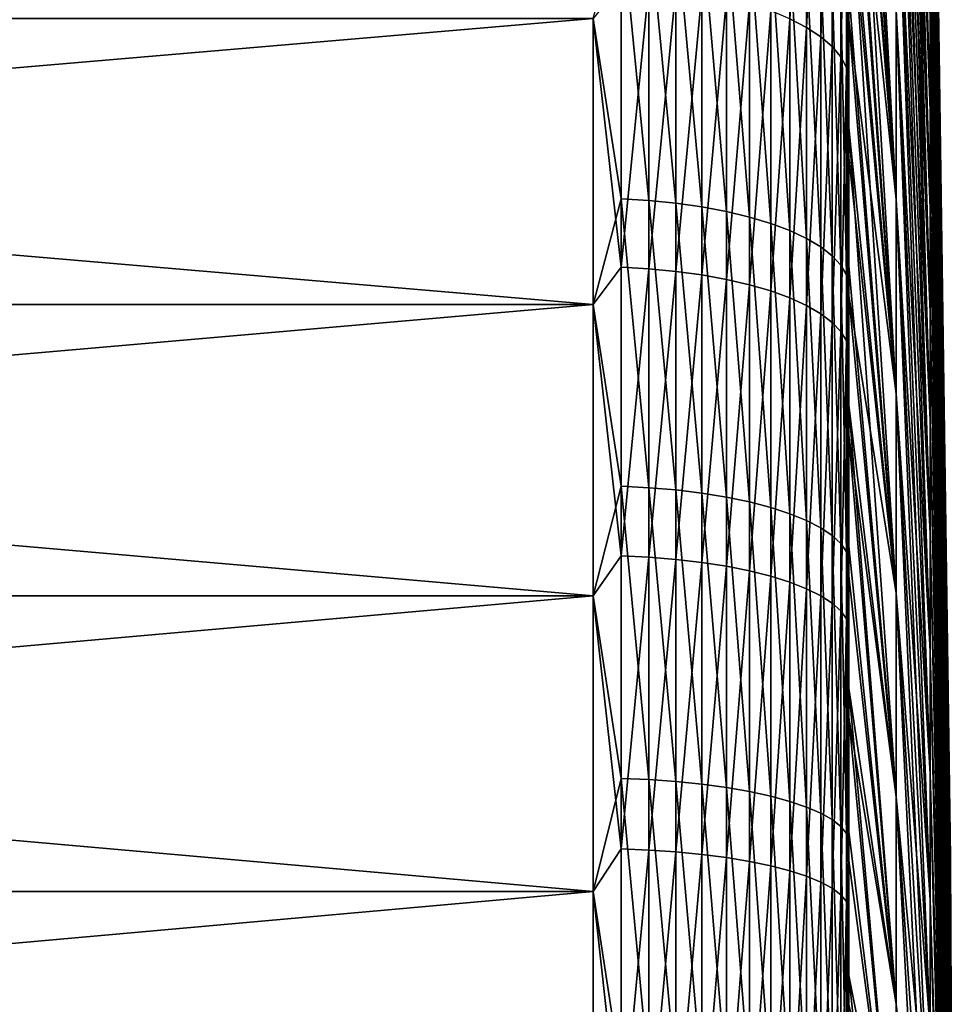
# Model space of a CAD drawing. Header units: metres. Extents: x -2 to 85, y -75 to 96.
# Tile 386 of 444: x 81.49 to 85.15, y 33.06 to 36.91. Entities that reach past the tile are written whole.
import ezdxf

# ---------------------------------------------------------------- set-up
doc = ezdxf.new("R2010")
doc.units = ezdxf.units.M
doc.layers.add('solid_20204500', color=7, linetype='CONTINUOUS')

msp = doc.modelspace()

# ---------------------------------------------------------------- linework, layer by layer
at = {"layer": 'solid_20204500'}
for points in [[(85.044029, 36.556065, -7.34514), (84.911491, 40.835289, -11.018733), (84.911491, 41.376904, -10.354494)], [(85.044029, 36.556065, -7.34514), (84.911491, 41.376904, -10.354494), (85.044029, 36.917107, -6.902355)], [(85.044029, 36.173058, -7.76907), (84.911491, 40.260723, -11.654688), (84.911491, 40.835289, -11.018733)], [(85.044029, 36.173058, -7.76907), (84.911491, 40.835289, -11.018733), (85.044029, 36.556065, -7.34514)], [(85.044029, 36.556065, 7.34514), (84.911491, 40.835289, 11.018733), (84.911491, 40.260723, 11.654688)], [(85.044029, 36.917107, 6.902355), (84.911491, 40.835289, 11.018733), (85.044029, 36.556065, 7.34514)], [(85.044029, 35.76907, -8.173057), (84.911491, 39.654686, -12.260724), (84.911491, 40.260723, -11.654688)], [(85.044029, 35.76907, -8.173057), (84.911491, 40.260723, -11.654688), (85.044029, 36.173058, -7.76907)], [(85.044029, 36.173058, 7.76907), (84.911491, 40.260723, 11.654688), (84.911491, 39.654686, 12.260724)], [(85.044029, 36.556065, 7.34514), (84.911491, 40.260723, 11.654688), (85.044029, 36.173058, 7.76907)], [(85.044029, 35.345139, -8.556064), (84.911491, 39.018734, -12.835288), (84.911491, 39.654686, -12.260724)], [(85.044029, 35.345139, -8.556064), (84.911491, 39.654686, -12.260724), (85.044029, 35.76907, -8.173057)], [(85.044029, 35.76907, 8.173057), (84.911491, 39.654686, 12.260724), (84.911491, 39.018734, 12.835288)], [(85.044029, 36.173058, 7.76907), (84.911491, 39.654686, 12.260724), (85.044029, 35.76907, 8.173057)], [(84.726563, 39.602177, -19.321781), (84.911491, 36.948051, -14.355818), (84.911491, 36.209454, -14.790604)], [(84.726563, 39.100834, -19.614107), (84.726563, 39.602177, -19.321781), (84.911491, 36.209454, -14.790604)], [(85.044029, 39.276405), (85.123535, 33.635635), (85.123535, 33.628399, -0.28544)], [(85.044029, 39.261932, 0.571141), (85.123535, 33.635635), (85.044029, 39.276405)], [(85.044029, 39.261932, -0.571141), (85.044029, 39.276405), (85.123535, 33.628399, -0.28544)], [(85.044029, 39.261932, 0.571141), (85.123535, 33.628399, 0.28544), (85.123535, 33.635635)], [(85.044029, 39.261932, -0.571141), (85.123535, 33.628399, -0.28544), (85.123535, 33.60672, -0.570148)], [(85.044029, 39.218548, -1.140815), (85.044029, 39.261932, -0.571141), (85.123535, 33.60672, -0.570148)], [(85.044029, 39.261932, 0.571141), (85.044029, 39.218548, 1.140815), (85.123535, 33.628399, 0.28544)], [(85.044029, 39.218548, -1.140815), (85.123535, 33.60672, -0.570148), (85.123535, 33.570644, -0.853391)], [(85.044029, 39.14637, -1.707561), (85.044029, 39.218548, -1.140815), (85.123535, 33.570644, -0.853391)], [(85.044029, 39.218548, 1.140815), (85.123535, 33.60672, 0.570148), (85.123535, 33.628399, 0.28544)], [(85.044029, 39.218548, 1.140815), (85.044029, 39.14637, 1.707561), (85.123535, 33.60672, 0.570148)], [(85.044029, 39.14637, -1.707561), (85.123535, 33.570644, -0.853391), (85.123535, 33.520271, -1.134445)], [(85.044029, 39.045574, -2.269924), (85.044029, 39.14637, -1.707561), (85.123535, 33.520271, -1.134445)], [(85.044029, 39.14637, 1.707561), (85.123535, 33.570644, 0.853391), (85.123535, 33.60672, 0.570148)], [(85.044029, 39.14637, 1.707561), (85.044029, 39.045574, 2.269924), (85.123535, 33.570644, 0.853391)], [(84.726563, 38.592129, -19.893429), (84.726563, 39.100834, -19.614107), (84.911491, 36.209454, -14.790604)], [(85.044029, 34.902355, -8.917108), (84.911491, 38.354496, -13.376904), (84.911491, 39.018734, -12.835288)], [(85.044029, 34.902355, -8.917108), (84.911491, 39.018734, -12.835288), (85.044029, 35.345139, -8.556064)], [(85.044029, 35.345139, 8.556064), (84.911491, 39.018734, 12.835288), (84.911491, 38.354496, 13.376904)], [(85.044029, 35.76907, 8.173057), (84.911491, 39.018734, 12.835288), (85.044029, 35.345139, 8.556064)], [(85.044029, 39.045574, -2.269924), (85.123535, 33.520271, -1.134445), (85.123535, 33.455727, -1.412586)], [(85.044029, 38.916428, -2.826459), (85.044029, 39.045574, -2.269924), (85.123535, 33.455727, -1.412586)], [(85.044029, 39.045574, 2.269924), (85.123535, 33.520271, 1.134445), (85.123535, 33.570644, 0.853391)], [(85.044029, 39.045574, 2.269924), (85.044029, 38.916428, 2.826459), (85.123535, 33.520271, 1.134445)], [(84.911491, 36.209454, 14.790604), (84.726563, 38.983589, 19.680004), (84.726563, 38.474697, 19.955511)], [(84.911491, 36.209454, 14.790604), (84.911491, 36.948051, 14.355818), (84.726563, 38.983589, 19.680004)], [(85.044029, 38.916428, -2.826459), (85.123535, 33.455727, -1.412586), (85.123535, 33.377178, -1.687101)], [(85.044029, 38.759262, -3.37574), (85.044029, 38.916428, -2.826459), (85.123535, 33.377178, -1.687101)], [(85.044029, 38.916428, 2.826459), (85.123535, 33.455727, 1.412586), (85.123535, 33.520271, 1.134445)], [(85.044029, 38.916428, 2.826459), (85.044029, 38.759262, 3.37574), (85.123535, 33.455727, 1.412586)], [(85.044029, 38.759262, -3.37574), (85.123535, 33.377178, -1.687101), (85.123535, 33.284828, -1.957285)], [(85.044029, 38.574474, -3.916355), (85.044029, 38.759262, -3.37574), (85.123535, 33.284828, -1.957285)], [(85.044029, 38.759262, 3.37574), (85.123535, 33.377178, 1.687101), (85.123535, 33.455727, 1.412586)], [(85.044029, 38.759262, 3.37574), (85.044029, 38.574474, 3.916355), (85.123535, 33.377178, 1.687101)], [(84.726563, 38.592129, -19.893429), (84.911491, 36.209454, -14.790604), (84.911491, 35.449787, -15.187422)], [(84.726563, 38.076405, -20.159559), (84.726563, 38.592129, -19.893429), (84.911491, 35.449787, -15.187422)], [(85.044029, 38.574474, -3.916355), (85.123535, 33.284828, -1.957285), (85.123535, 33.178909, -2.222445)], [(85.044029, 38.362541, -4.446916), (85.044029, 38.574474, -3.916355), (85.123535, 33.178909, -2.222445)], [(85.044029, 38.574474, 3.916355), (85.123535, 33.284828, 1.957285), (85.123535, 33.377178, 1.687101)], [(85.044029, 38.574474, 3.916355), (85.044029, 38.362541, 4.446916), (85.123535, 33.284828, 1.957285)], [(84.911491, 36.209454, 14.790604), (84.726563, 38.474697, 19.955511), (84.726563, 37.9589, 20.217863)], [(85.044029, 38.362541, -4.446916), (85.123535, 33.178909, -2.222445), (85.123535, 33.059696, -2.4819)], [(85.044029, 38.124008, -4.966063), (85.044029, 38.362541, -4.446916), (85.123535, 33.059696, -2.4819)], [(85.044029, 38.362541, 4.446916), (85.123535, 33.178909, 2.222445), (85.123535, 33.284828, 1.957285)], [(85.044029, 38.362541, 4.446916), (85.044029, 38.124008, 4.966063), (85.123535, 33.178909, 2.222445)], [(85.044029, 34.441853, -9.25526), (84.911491, 37.663677, -13.884181), (84.911491, 38.354496, -13.376904)], [(85.044029, 34.441853, -9.25526), (84.911491, 38.354496, -13.376904), (85.044029, 34.902355, -8.917108)], [(85.044029, 34.902355, 8.917108), (84.911491, 38.354496, 13.376904), (84.911491, 37.663677, 13.884181)], [(85.044029, 35.345139, 8.556064), (84.911491, 38.354496, 13.376904), (85.044029, 34.902355, 8.917108)], [(85.044029, 38.124008, -4.966063), (85.123535, 33.059696, -2.4819), (85.123535, 32.927498, -2.734984)], [(85.044029, 37.859486, -5.472461), (85.044029, 38.124008, -4.966063), (85.123535, 32.927498, -2.734984)], [(85.044029, 38.124008, 4.966063), (85.123535, 33.059696, 2.4819), (85.123535, 33.178909, 2.222445)], [(85.044029, 38.124008, 4.966063), (85.044029, 37.859486, 5.472461), (85.123535, 33.059696, 2.4819)], [(84.726563, 37.553997, -20.412321), (84.726563, 38.076405, -20.159559), (84.911491, 35.449787, -15.187422)], [(84.561386, 36.881107, 21.272095), (84.561386, 37.945091, 20.795942), (84.496025, 36.914989, 21.353251)], [(84.616722, 37.904289, 20.710629), (84.561386, 37.945091, 20.795942), (84.561386, 36.881107, 21.272095)], [(84.911491, 35.449787, 15.187422), (84.726563, 37.9589, 20.217863), (84.726563, 37.436539, 20.466887)], [(84.911491, 35.449787, 15.187422), (84.911491, 36.209454, 14.790604), (84.726563, 37.9589, 20.217863)], [(84.616722, 36.844673, 21.184826), (84.616722, 37.904289, 20.710629), (84.561386, 36.881107, 21.272095)], [(84.661385, 37.861122, 20.620363), (84.616722, 37.904289, 20.710629), (84.616722, 36.844673, 21.184826)], [(84.661385, 36.806122, 21.092495), (84.661385, 37.861122, 20.620363), (84.616722, 36.844673, 21.184826)], [(84.694832, 37.816109, 20.526234), (84.661385, 37.861122, 20.620363), (84.661385, 36.806122, 21.092495)], [(85.044029, 37.859486, -5.472461), (85.123535, 32.927498, -2.734984), (85.123535, 32.78265, -2.981047)], [(85.044029, 37.569656, -5.964812), (85.044029, 37.859486, -5.472461), (85.123535, 32.78265, -2.981047)], [(85.044029, 37.859486, 5.472461), (85.123535, 32.927498, 2.734984), (85.123535, 33.059696, 2.4819)], [(85.044029, 37.859486, 5.472461), (85.044029, 37.569656, 5.964812), (85.123535, 32.927498, 2.734984)], [(84.694832, 36.765923, 20.99621), (84.694832, 37.816109, 20.526234), (84.661385, 36.806122, 21.092495)], [(84.716667, 37.769783, 20.429367), (84.694832, 37.816109, 20.526234), (84.694832, 36.765923, 20.99621)], [(84.716667, 36.724556, 20.897125), (84.716667, 37.769783, 20.429367), (84.694832, 36.765923, 20.99621)], [(84.716667, 36.724556, 20.897125), (84.726563, 37.436539, 20.466887), (84.716667, 37.769783, 20.429367)], [(85.044029, 33.964813, -9.569656), (84.911491, 36.948051, -14.355818), (84.911491, 37.663677, -13.884181)], [(85.044029, 33.964813, -9.569656), (84.911491, 37.663677, -13.884181), (85.044029, 34.441853, -9.25526)], [(85.044029, 34.441853, 9.25526), (84.911491, 37.663677, 13.884181), (84.911491, 36.948051, 14.355818)], [(85.044029, 34.902355, 8.917108), (84.911491, 37.663677, 13.884181), (85.044029, 34.441853, 9.25526)], [(84.726563, 37.553997, -20.412321), (84.911491, 35.449787, -15.187422), (84.911491, 34.670994, -15.545255)], [(84.726563, 37.025253, -20.65155), (84.726563, 37.553997, -20.412321), (84.911491, 34.670994, -15.545255)], [(85.044029, 37.569656, -5.964812), (85.123535, 32.78265, -2.981047), (85.123535, 32.625523, -3.219458)], [(85.044029, 37.25526, -6.441852), (85.044029, 37.569656, -5.964812), (85.123535, 32.625523, -3.219458)], [(85.044029, 37.569656, 5.964812), (85.123535, 32.78265, 2.981047), (85.123535, 32.927498, 2.734984)], [(85.044029, 37.569656, 5.964812), (85.044029, 37.25526, 6.441852), (85.123535, 32.78265, 2.981047)], [(84.716667, 36.724556, 20.897125), (84.726563, 36.907955, 20.702415), (84.726563, 37.436539, 20.466887)], [(84.911491, 35.449787, 15.187422), (84.726563, 37.436539, 20.466887), (84.726563, 36.907955, 20.702415)], [(83.836571, 37.31348, -21.569134), (83.836571, 36.21122, -22.012367), (83.727272, 36.915878, -21.742977)], [(83.944664, 36.204952, -21.995573), (83.836571, 36.21122, -22.012367), (83.836571, 37.31348, -21.569134)], [(83.944664, 37.306374, -21.552677), (83.944664, 36.204952, -21.995573), (83.836571, 37.31348, -21.569134)], [(84.050148, 36.194595, -21.9678), (83.944664, 36.204952, -21.995573), (83.944664, 37.306374, -21.552677)], [(84.050148, 37.294624, -21.525463), (84.050148, 36.194595, -21.9678), (83.944664, 37.306374, -21.552677)], [(84.151756, 36.180264, -21.92938), (84.050148, 36.194595, -21.9678), (84.050148, 37.294624, -21.525463)], [(84.151756, 37.27837, -21.487816), (84.151756, 36.180264, -21.92938), (84.050148, 37.294624, -21.525463)], [(84.248268, 36.162132, -21.880775), (84.151756, 36.180264, -21.92938), (84.151756, 37.27837, -21.487816)], [(84.248268, 37.257805, -21.440191), (84.248268, 36.162132, -21.880775), (84.151756, 37.27837, -21.487816)], [(84.338524, 36.140419, -21.822569), (84.248268, 36.162132, -21.880775), (84.248268, 37.257805, -21.440191)], [(84.338524, 37.233177, -21.383156), (84.338524, 36.140419, -21.822569), (84.248268, 37.257805, -21.440191)], [(85.044029, 37.25526, -6.441852), (85.123535, 32.625523, -3.219458), (85.123535, 32.456524, -3.449605)], [(85.044029, 36.917107, -6.902355), (85.044029, 37.25526, -6.441852), (85.123535, 32.456524, -3.449605)], [(85.044029, 37.25526, 6.441852), (85.123535, 32.625523, 3.219458), (85.123535, 32.78265, 2.981047)], [(85.044029, 37.25526, 6.441852), (85.044029, 36.917107, 6.902355), (85.123535, 32.625523, 3.219458)], [(84.421448, 36.115383, -21.755461), (84.338524, 36.140419, -21.822569), (84.338524, 37.233177, -21.383156)], [(84.421448, 37.204784, -21.317398), (84.421448, 36.115383, -21.755461), (84.338524, 37.233177, -21.383156)], [(84.496025, 36.08733, -21.680254), (84.421448, 36.115383, -21.755461), (84.421448, 37.204784, -21.317398)], [(84.496025, 37.172962, -21.243708), (84.496025, 36.08733, -21.680254), (84.421448, 37.204784, -21.317398)], [(84.561386, 36.056595, -21.597855), (84.496025, 36.08733, -21.680254), (84.496025, 37.172962, -21.243708)], [(84.561386, 37.1381, -21.162968), (84.561386, 36.056595, -21.597855), (84.496025, 37.172962, -21.243708)], [(84.616722, 36.02354, -21.509251), (84.561386, 36.056595, -21.597855), (84.561386, 37.1381, -21.162968)], [(84.616722, 37.100613, -21.076147), (84.616722, 36.02354, -21.509251), (84.561386, 37.1381, -21.162968)], [(84.661385, 35.988571, -21.415506), (84.616722, 36.02354, -21.509251), (84.616722, 37.100613, -21.076147)], [(84.661385, 37.060947, -20.984289), (84.661385, 35.988571, -21.415506), (84.616722, 37.100613, -21.076147)], [(84.694832, 35.952106, -21.317745), (84.661385, 35.988571, -21.415506), (84.661385, 37.060947, -20.984289)], [(84.694832, 37.019585, -20.888498), (84.694832, 35.952106, -21.317745), (84.661385, 37.060947, -20.984289)], [(83.836571, 35.944004, 22.110207), (83.836571, 37.051556, 21.680355), (83.727272, 36.915878, 21.742977)], [(83.944664, 37.044647, 21.663815), (83.836571, 37.051556, 21.680355), (83.836571, 35.944004, 22.110207)], [(83.944664, 35.937943, 22.093338), (83.944664, 37.044647, 21.663815), (83.836571, 35.944004, 22.110207)], [(84.050148, 37.03323, 21.636459), (83.944664, 37.044647, 21.663815), (83.944664, 35.937943, 22.093338)], [(84.050148, 35.927921, 22.065441), (84.050148, 37.03323, 21.636459), (83.944664, 35.937943, 22.093338)], [(84.151756, 37.017429, 21.598619), (84.050148, 37.03323, 21.636459), (84.050148, 35.927921, 22.065441)], [(84.151756, 35.914055, 22.02685), (84.151756, 37.017429, 21.598619), (84.050148, 35.927921, 22.065441)], [(84.248268, 36.997444, 21.550747), (84.151756, 37.017429, 21.598619), (84.151756, 35.914055, 22.02685)], [(84.716667, 35.914577, -21.217142), (84.694832, 35.952106, -21.317745), (84.694832, 37.019585, -20.888498)], [(84.716667, 36.97702, -20.789921), (84.716667, 35.914577, -21.217142), (84.694832, 37.019585, -20.888498)], [(84.716667, 36.97702, -20.789921), (84.726563, 37.025253, -20.65155), (84.726563, 36.490528, -20.877085)], [(84.726563, 36.490528, -20.877085), (84.726563, 37.025253, -20.65155), (84.911491, 34.670994, -15.545255)], [(84.248268, 35.896515, 21.978029), (84.248268, 36.997444, 21.550747), (84.151756, 35.914055, 22.02685)], [(84.338524, 36.973511, 21.49342), (84.248268, 36.997444, 21.550747), (84.248268, 35.896515, 21.978029)], [(84.716667, 36.97702, -20.789921), (84.726563, 36.490528, -20.877085), (84.726563, 35.950172, -21.088776)], [(84.716667, 36.97702, -20.789921), (84.726563, 35.950172, -21.088776), (84.716667, 35.914577, -21.217142)], [(84.338524, 35.875507, 21.919563), (84.338524, 36.973511, 21.49342), (84.248268, 35.896515, 21.978029)], [(84.421448, 36.945915, 21.427322), (84.338524, 36.973511, 21.49342), (84.338524, 35.875507, 21.919563)], [(84.421448, 35.851292, 21.852158), (84.421448, 36.945915, 21.427322), (84.338524, 35.875507, 21.919563)], [(84.496025, 36.914989, 21.353251), (84.421448, 36.945915, 21.427322), (84.421448, 35.851292, 21.852158)], [(85.044029, 33.472462, -9.859487), (84.911491, 36.209454, -14.790604), (84.911491, 36.948051, -14.355818)], [(85.044029, 33.472462, -9.859487), (84.911491, 36.948051, -14.355818), (85.044029, 33.964813, -9.569656)], [(85.044029, 33.964813, 9.569656), (84.911491, 36.948051, 14.355818), (84.911491, 36.209454, 14.790604)], [(85.044029, 34.441853, 9.25526), (84.911491, 36.948051, 14.355818), (85.044029, 33.964813, 9.569656)], [(83.727272, 35.797924, -22.168499), (70.650002, 35.797924, -22.168499), (70.650002, 36.915878, -21.742977)], [(83.727272, 36.915878, -21.742977), (83.727272, 35.797924, -22.168499), (70.650002, 36.915878, -21.742977)], [(83.727272, 36.915878, 21.742977), (70.650002, 36.915878, 21.742977), (70.650002, 35.797924, 22.168499)], [(83.727272, 35.797924, 22.168499), (83.727272, 36.915878, 21.742977), (70.650002, 35.797924, 22.168499)], [(83.836571, 35.944004, 22.110207), (83.727272, 36.915878, 21.742977), (83.727272, 35.797924, 22.168499)], [(83.836571, 36.21122, -22.012367), (83.727272, 35.797924, -22.168499), (83.727272, 36.915878, -21.742977)], [(84.496025, 35.82415, 21.776617), (84.496025, 36.914989, 21.353251), (84.421448, 35.851292, 21.852158)], [(84.561386, 36.881107, 21.272095), (84.496025, 36.914989, 21.353251), (84.496025, 35.82415, 21.776617)], [(84.716667, 36.724556, 20.897125), (84.726563, 36.373501, 20.924297), (84.726563, 36.907955, 20.702415)], [(84.911491, 34.670994, 15.545255), (84.726563, 36.907955, 20.702415), (84.726563, 36.373501, 20.924297)], [(84.911491, 34.670994, 15.545255), (84.911491, 35.449787, 15.187422), (84.726563, 36.907955, 20.702415)], [(85.044029, 36.917107, -6.902355), (85.123535, 32.456524, -3.449605), (85.123535, 32.276081, -3.670897)], [(85.044029, 36.556065, -7.34514), (85.044029, 36.917107, -6.902355), (85.123535, 32.276081, -3.670897)], [(85.044029, 36.917107, 6.902355), (85.123535, 32.456524, 3.449605), (85.123535, 32.625523, 3.219458)], [(85.044029, 36.917107, 6.902355), (85.044029, 36.556065, 7.34514), (85.123535, 32.456524, 3.449605)], [(84.561386, 35.794411, 21.693851), (84.561386, 36.881107, 21.272095), (84.496025, 35.82415, 21.776617)], [(84.616722, 36.844673, 21.184826), (84.561386, 36.881107, 21.272095), (84.561386, 35.794411, 21.693851)], [(84.616722, 35.762436, 21.604853), (84.616722, 36.844673, 21.184826), (84.561386, 35.794411, 21.693851)], [(84.661385, 36.806122, 21.092495), (84.616722, 36.844673, 21.184826), (84.616722, 35.762436, 21.604853)], [(84.661385, 35.728603, 21.510691), (84.661385, 36.806122, 21.092495), (84.616722, 35.762436, 21.604853)], [(84.694832, 36.765923, 20.99621), (84.661385, 36.806122, 21.092495), (84.661385, 35.728603, 21.510691)], [(84.694832, 35.693325, 21.412497), (84.694832, 36.765923, 20.99621), (84.661385, 35.728603, 21.510691)], [(84.716667, 36.724556, 20.897125), (84.694832, 36.765923, 20.99621), (84.694832, 35.693325, 21.412497)], [(84.716667, 35.657017, 21.311447), (84.716667, 36.724556, 20.897125), (84.694832, 35.693325, 21.412497)], [(84.716667, 35.657017, 21.311447), (84.726563, 36.373501, 20.924297), (84.716667, 36.724556, 20.897125)], [(85.044029, 36.556065, -7.34514), (85.123535, 32.276081, -3.670897), (85.123535, 32.084667, -3.882765)], [(85.044029, 36.173058, -7.76907), (85.044029, 36.556065, -7.34514), (85.123535, 32.084667, -3.882765)], [(85.044029, 36.556065, 7.34514), (85.123535, 32.276081, 3.670897), (85.123535, 32.456524, 3.449605)], [(85.044029, 36.556065, 7.34514), (85.044029, 36.173058, 7.76907), (85.123535, 32.276081, 3.670897)], [(84.726563, 36.490528, -20.877085), (84.911491, 34.670994, -15.545255), (84.911491, 33.875076, -15.863183)], [(84.726563, 35.950172, -21.088776), (84.726563, 36.490528, -20.877085), (84.911491, 33.875076, -15.863183)], [(84.716667, 35.657017, 21.311447), (84.726563, 35.833527, 21.132383), (84.726563, 36.373501, 20.924297)], [(84.911491, 34.670994, 15.545255), (84.726563, 36.373501, 20.924297), (84.726563, 35.833527, 21.132383)], [(83.836571, 36.21122, -22.012367), (83.836571, 35.087959, -22.399315), (83.727272, 35.797924, -22.168499)], [(83.944664, 35.08255, -22.382225), (83.836571, 35.087959, -22.399315), (83.836571, 36.21122, -22.012367)], [(83.944664, 36.204952, -21.995573), (83.944664, 35.08255, -22.382225), (83.836571, 36.21122, -22.012367)], [(85.044029, 32.966064, -10.124007), (84.911491, 35.449787, -15.187422), (84.911491, 36.209454, -14.790604)], [(85.044029, 32.966064, -10.124007), (84.911491, 36.209454, -14.790604), (85.044029, 33.472462, -9.859487)], [(85.044029, 33.472462, 9.859487), (84.911491, 36.209454, 14.790604), (84.911491, 35.449787, 15.187422)], [(85.044029, 33.964813, 9.569656), (84.911491, 36.209454, 14.790604), (85.044029, 33.472462, 9.859487)], [(84.050148, 35.073608, -22.353964), (83.944664, 35.08255, -22.382225), (83.944664, 36.204952, -21.995573)], [(84.050148, 36.194595, -21.9678), (84.050148, 35.073608, -22.353964), (83.944664, 36.204952, -21.995573)], [(84.151756, 35.061237, -22.314867), (84.050148, 35.073608, -22.353964), (84.050148, 36.194595, -21.9678)], [(84.151756, 36.180264, -21.92938), (84.151756, 35.061237, -22.314867), (84.050148, 36.194595, -21.9678)], [(84.248268, 35.045586, -22.265408), (84.151756, 35.061237, -22.314867), (84.151756, 36.180264, -21.92938)], [(84.248268, 36.162132, -21.880775), (84.248268, 35.045586, -22.265408), (84.151756, 36.180264, -21.92938)], [(85.044029, 36.173058, -7.76907), (85.123535, 32.084667, -3.882765), (85.123535, 31.882765, -4.084667)], [(85.044029, 35.76907, -8.173057), (85.044029, 36.173058, -7.76907), (85.123535, 31.882765, -4.084667)], [(85.044029, 36.173058, 7.76907), (85.123535, 32.084667, 3.882765), (85.123535, 32.276081, 3.670897)], [(85.044029, 36.173058, 7.76907), (85.044029, 35.76907, 8.173057), (85.123535, 32.084667, 3.882765)], [(84.338524, 35.026844, -22.206179), (84.248268, 35.045586, -22.265408), (84.248268, 36.162132, -21.880775)], [(84.338524, 36.140419, -21.822569), (84.338524, 35.026844, -22.206179), (84.248268, 36.162132, -21.880775)], [(84.421448, 35.005234, -22.13789), (84.338524, 35.026844, -22.206179), (84.338524, 36.140419, -21.822569)], [(84.421448, 36.115383, -21.755461), (84.421448, 35.005234, -22.13789), (84.338524, 36.140419, -21.822569)], [(84.496025, 34.981018, -22.061363), (84.421448, 35.005234, -22.13789), (84.421448, 36.115383, -21.755461)], [(84.496025, 36.08733, -21.680254), (84.496025, 34.981018, -22.061363), (84.421448, 36.115383, -21.755461)], [(84.561386, 34.954487, -21.977514), (84.496025, 34.981018, -22.061363), (84.496025, 36.08733, -21.680254)], [(84.561386, 36.056595, -21.597855), (84.561386, 34.954487, -21.977514), (84.496025, 36.08733, -21.680254)], [(84.616722, 34.925957, -21.887354), (84.561386, 34.954487, -21.977514), (84.561386, 36.056595, -21.597855)], [(84.616722, 36.02354, -21.509251), (84.616722, 34.925957, -21.887354), (84.561386, 36.056595, -21.597855)], [(84.661385, 34.895771, -21.79196), (84.616722, 34.925957, -21.887354), (84.616722, 36.02354, -21.509251)], [(84.661385, 35.988571, -21.415506), (84.661385, 34.895771, -21.79196), (84.616722, 36.02354, -21.509251)], [(84.694832, 34.864292, -21.692482), (84.661385, 34.895771, -21.79196), (84.661385, 35.988571, -21.415506)], [(84.694832, 35.952106, -21.317745), (84.694832, 34.864292, -21.692482), (84.661385, 35.988571, -21.415506)], [(83.836571, 34.816143, 22.483521), (83.836571, 35.944004, 22.110207), (83.727272, 35.797924, 22.168499)], [(83.944664, 35.937943, 22.093338), (83.836571, 35.944004, 22.110207), (83.836571, 34.816143, 22.483521)], [(83.944664, 34.81094, 22.466366), (83.944664, 35.937943, 22.093338), (83.836571, 34.816143, 22.483521)], [(84.050148, 35.927921, 22.065441), (83.944664, 35.937943, 22.093338), (83.944664, 34.81094, 22.466366)], [(84.716667, 34.831898, -21.590111), (84.694832, 34.864292, -21.692482), (84.694832, 35.952106, -21.317745)], [(84.716667, 35.914577, -21.217142), (84.716667, 34.831898, -21.590111), (84.694832, 35.952106, -21.317745)], [(84.716667, 35.914577, -21.217142), (84.726563, 35.950172, -21.088776), (84.726563, 35.404545, -21.286486)], [(84.726563, 35.404545, -21.286486), (84.726563, 35.950172, -21.088776), (84.911491, 33.875076, -15.863183)], [(84.050148, 34.802341, 22.437998), (84.050148, 35.927921, 22.065441), (83.944664, 34.81094, 22.466366)], [(84.151756, 35.914055, 22.02685), (84.050148, 35.927921, 22.065441), (84.050148, 34.802341, 22.437998)], [(84.151756, 34.790443, 22.398756), (84.151756, 35.914055, 22.02685), (84.050148, 34.802341, 22.437998)], [(84.248268, 35.896515, 21.978029), (84.151756, 35.914055, 22.02685), (84.151756, 34.790443, 22.398756)], [(84.716667, 35.914577, -21.217142), (84.726563, 35.404545, -21.286486), (84.726563, 34.854008, -21.470079)], [(84.716667, 35.914577, -21.217142), (84.726563, 34.854008, -21.470079), (84.716667, 34.831898, -21.590111)], [(84.248268, 34.775394, 22.34911), (84.248268, 35.896515, 21.978029), (84.151756, 34.790443, 22.398756)], [(84.338524, 35.875507, 21.919563), (84.248268, 35.896515, 21.978029), (84.248268, 34.775394, 22.34911)], [(84.338524, 34.75737, 22.289658), (84.338524, 35.875507, 21.919563), (84.248268, 34.775394, 22.34911)], [(84.421448, 35.851292, 21.852158), (84.338524, 35.875507, 21.919563), (84.338524, 34.75737, 22.289658)], [(84.421448, 34.736591, 22.221113), (84.421448, 35.851292, 21.852158), (84.338524, 34.75737, 22.289658)], [(84.496025, 35.82415, 21.776617), (84.421448, 35.851292, 21.852158), (84.421448, 34.736591, 22.221113)], [(84.496025, 34.713303, 22.144299), (84.496025, 35.82415, 21.776617), (84.421448, 34.736591, 22.221113)], [(84.561386, 35.794411, 21.693851), (84.496025, 35.82415, 21.776617), (84.496025, 34.713303, 22.144299)], [(84.716667, 35.657017, 21.311447), (84.726563, 35.288383, 21.326536), (84.726563, 35.833527, 21.132383)], [(84.911491, 33.875076, 15.863183), (84.726563, 35.833527, 21.132383), (84.726563, 35.288383, 21.326536)], [(84.911491, 33.875076, 15.863183), (84.911491, 34.670994, 15.545255), (84.726563, 35.833527, 21.132383)], [(83.727272, 34.659763, -22.536583), (70.650002, 34.659763, -22.536583), (70.650002, 35.797924, -22.168499)], [(83.727272, 35.797924, -22.168499), (83.727272, 34.659763, -22.536583), (70.650002, 35.797924, -22.168499)], [(83.727272, 35.797924, 22.168499), (70.650002, 35.797924, 22.168499), (70.650002, 34.659763, 22.536583)], [(83.727272, 34.659763, 22.536583), (83.727272, 35.797924, 22.168499), (70.650002, 34.659763, 22.536583)], [(83.836571, 34.816143, 22.483521), (83.727272, 35.797924, 22.168499), (83.727272, 34.659763, 22.536583)], [(83.836571, 35.087959, -22.399315), (83.727272, 34.659763, -22.536583), (83.727272, 35.797924, -22.168499)], [(84.561386, 34.687786, 22.060135), (84.561386, 35.794411, 21.693851), (84.496025, 34.713303, 22.144299)], [(84.616722, 35.762436, 21.604853), (84.561386, 35.794411, 21.693851), (84.561386, 34.687786, 22.060135)], [(84.616722, 34.660351, 21.969635), (84.616722, 35.762436, 21.604853), (84.561386, 34.687786, 22.060135)], [(84.661385, 35.728603, 21.510691), (84.616722, 35.762436, 21.604853), (84.616722, 34.660351, 21.969635)], [(85.044029, 35.76907, -8.173057), (85.123535, 31.882765, -4.084667), (85.123535, 31.670897, -4.276083)], [(85.044029, 35.345139, -8.556064), (85.044029, 35.76907, -8.173057), (85.123535, 31.670897, -4.276083)], [(85.044029, 35.76907, 8.173057), (85.123535, 31.882765, 4.084667), (85.123535, 32.084667, 3.882765)], [(85.044029, 35.76907, 8.173057), (85.044029, 35.345139, 8.556064), (85.123535, 31.882765, 4.084667)], [(84.661385, 34.631325, 21.873882), (84.661385, 35.728603, 21.510691), (84.616722, 34.660351, 21.969635)], [(84.694832, 35.693325, 21.412497), (84.661385, 35.728603, 21.510691), (84.661385, 34.631325, 21.873882)], [(84.694832, 34.601051, 21.774029), (84.694832, 35.693325, 21.412497), (84.661385, 34.631325, 21.873882)], [(84.716667, 35.657017, 21.311447), (84.694832, 35.693325, 21.412497), (84.694832, 34.601051, 21.774029)], [(84.716667, 34.569901, 21.671274), (84.716667, 35.657017, 21.311447), (84.694832, 34.601051, 21.774029)], [(84.716667, 34.569901, 21.671274), (84.726563, 35.288383, 21.326536), (84.716667, 35.657017, 21.311447)], [(85.044029, 32.446915, -10.36254), (84.911491, 34.670994, -15.545255), (84.911491, 35.449787, -15.187422)], [(85.044029, 32.446915, -10.36254), (84.911491, 35.449787, -15.187422), (85.044029, 32.966064, -10.124007)], [(85.044029, 32.966064, 10.124007), (84.911491, 35.449787, 15.187422), (84.911491, 34.670994, 15.545255)], [(85.044029, 33.472462, 9.859487), (84.911491, 35.449787, 15.187422), (85.044029, 32.966064, 10.124007)], [(84.726563, 35.404545, -21.286486), (84.911491, 33.875076, -15.863183), (84.911491, 33.064079, -16.14039)], [(84.726563, 34.854008, -21.470079), (84.726563, 35.404545, -21.286486), (84.911491, 33.064079, -16.14039)], [(85.044029, 35.345139, -8.556064), (85.123535, 31.670897, -4.276083), (85.123535, 31.449606, -4.456522)], [(85.044029, 34.902355, -8.917108), (85.044029, 35.345139, -8.556064), (85.123535, 31.449606, -4.456522)], [(85.044029, 35.345139, 8.556064), (85.123535, 31.670897, 4.276083), (85.123535, 31.882765, 4.084667)], [(85.044029, 35.345139, 8.556064), (85.044029, 34.902355, 8.917108), (85.123535, 31.670897, 4.276083)], [(84.716667, 34.569901, 21.671274), (84.726563, 34.738438, 21.50663), (84.726563, 35.288383, 21.326536)], [(84.911491, 33.064079, 16.14039), (84.726563, 35.288383, 21.326536), (84.726563, 34.738438, 21.50663)], [(84.911491, 33.064079, 16.14039), (84.911491, 33.875076, 15.863183), (84.726563, 35.288383, 21.326536)], [(83.836571, 35.087959, -22.399315), (83.836571, 33.946575, -22.728983), (83.727272, 34.659763, -22.536583)], [(83.944664, 33.942039, -22.711643), (83.836571, 33.946575, -22.728983), (83.836571, 35.087959, -22.399315)], [(83.944664, 35.08255, -22.382225), (83.944664, 33.942039, -22.711643), (83.836571, 35.087959, -22.399315)], [(84.050148, 33.934536, -22.682964), (83.944664, 33.942039, -22.711643), (83.944664, 35.08255, -22.382225)], [(84.050148, 35.073608, -22.353964), (84.050148, 33.934536, -22.682964), (83.944664, 35.08255, -22.382225)], [(84.151756, 33.924156, -22.643293), (84.050148, 33.934536, -22.682964), (84.050148, 35.073608, -22.353964)], [(84.151756, 35.061237, -22.314867), (84.151756, 33.924156, -22.643293), (84.050148, 35.073608, -22.353964)], [(84.248268, 33.911026, -22.593107), (84.151756, 33.924156, -22.643293), (84.151756, 35.061237, -22.314867)], [(84.248268, 35.045586, -22.265408), (84.248268, 33.911026, -22.593107), (84.151756, 35.061237, -22.314867)], [(84.338524, 33.895302, -22.533005), (84.248268, 33.911026, -22.593107), (84.248268, 35.045586, -22.265408)], [(84.338524, 35.026844, -22.206179), (84.338524, 33.895302, -22.533005), (84.248268, 35.045586, -22.265408)], [(84.421448, 33.877174, -22.463713), (84.338524, 33.895302, -22.533005), (84.338524, 35.026844, -22.206179)], [(84.421448, 35.005234, -22.13789), (84.421448, 33.877174, -22.463713), (84.338524, 35.026844, -22.206179)], [(84.496025, 33.856857, -22.386059), (84.421448, 33.877174, -22.463713), (84.421448, 35.005234, -22.13789)], [(84.496025, 34.981018, -22.061363), (84.496025, 33.856857, -22.386059), (84.421448, 35.005234, -22.13789)], [(84.561386, 33.834595, -22.300976), (84.496025, 33.856857, -22.386059), (84.496025, 34.981018, -22.061363)], [(84.561386, 34.954487, -21.977514), (84.561386, 33.834595, -22.300976), (84.496025, 34.981018, -22.061363)], [(84.616722, 33.810661, -22.209488), (84.561386, 33.834595, -22.300976), (84.561386, 34.954487, -21.977514)], [(84.616722, 34.925957, -21.887354), (84.616722, 33.810661, -22.209488), (84.561386, 34.954487, -21.977514)], [(84.661385, 33.785336, -22.11269), (84.616722, 33.810661, -22.209488), (84.616722, 34.925957, -21.887354)], [(84.661385, 34.895771, -21.79196), (84.661385, 33.785336, -22.11269), (84.616722, 34.925957, -21.887354)], [(85.044029, 34.902355, -8.917108), (85.123535, 31.449606, -4.456522), (85.123535, 31.219458, -4.625522)], [(85.044029, 34.441853, -9.25526), (85.044029, 34.902355, -8.917108), (85.123535, 31.219458, -4.625522)], [(85.044029, 34.902355, 8.917108), (85.123535, 31.449606, 4.456522), (85.123535, 31.670897, 4.276083)], [(85.044029, 34.902355, 8.917108), (85.044029, 34.441853, 9.25526), (85.123535, 31.449606, 4.456522)], [(84.694832, 33.758926, -22.011747), (84.661385, 33.785336, -22.11269), (84.661385, 34.895771, -21.79196)], [(84.694832, 34.864292, -21.692482), (84.694832, 33.758926, -22.011747), (84.661385, 34.895771, -21.79196)], [(84.716667, 33.731747, -21.907869), (84.694832, 33.758926, -22.011747), (84.694832, 34.864292, -21.692482)], [(84.716667, 34.831898, -21.590111), (84.716667, 33.731747, -21.907869), (84.694832, 34.864292, -21.692482)], [(84.716667, 34.831898, -21.590111), (84.726563, 34.854008, -21.470079), (84.726563, 34.298923, -21.639439)], [(84.716667, 34.831898, -21.590111), (84.726563, 34.298923, -21.639439), (84.726563, 33.739666, -21.794447)], [(84.716667, 34.831898, -21.590111), (84.726563, 33.739666, -21.794447), (84.716667, 33.731747, -21.907869)], [(84.726563, 34.298923, -21.639439), (84.726563, 34.854008, -21.470079), (84.911491, 33.064079, -16.14039)], [(83.836571, 33.670849, 22.799341), (83.836571, 34.816143, 22.483521), (83.727272, 34.659763, 22.536583)], [(83.944664, 34.81094, 22.466366), (83.836571, 34.816143, 22.483521), (83.836571, 33.670849, 22.799341)], [(83.944664, 33.666523, 22.781946), (83.944664, 34.81094, 22.466366), (83.836571, 33.670849, 22.799341)], [(84.050148, 34.802341, 22.437998), (83.944664, 34.81094, 22.466366), (83.944664, 33.666523, 22.781946)], [(84.050148, 33.659367, 22.75318), (84.050148, 34.802341, 22.437998), (83.944664, 33.666523, 22.781946)], [(84.151756, 34.790443, 22.398756), (84.050148, 34.802341, 22.437998), (84.050148, 33.659367, 22.75318)], [(84.151756, 33.649467, 22.713387), (84.151756, 34.790443, 22.398756), (84.050148, 33.659367, 22.75318)], [(84.248268, 34.775394, 22.34911), (84.151756, 34.790443, 22.398756), (84.151756, 33.649467, 22.713387)], [(84.248268, 33.636948, 22.663044), (84.248268, 34.775394, 22.34911), (84.151756, 33.649467, 22.713387)], [(84.338524, 34.75737, 22.289658), (84.248268, 34.775394, 22.34911), (84.248268, 33.636948, 22.663044)], [(84.338524, 33.621952, 22.602757), (84.338524, 34.75737, 22.289658), (84.248268, 33.636948, 22.663044)], [(84.421448, 34.736591, 22.221113), (84.338524, 34.75737, 22.289658), (84.338524, 33.621952, 22.602757)], [(84.421448, 33.604664, 22.533249), (84.421448, 34.736591, 22.221113), (84.338524, 33.621952, 22.602757)], [(84.496025, 34.713303, 22.144299), (84.421448, 34.736591, 22.221113), (84.421448, 33.604664, 22.533249)], [(84.496025, 33.585289, 22.455353), (84.496025, 34.713303, 22.144299), (84.421448, 33.604664, 22.533249)], [(84.561386, 34.687786, 22.060135), (84.496025, 34.713303, 22.144299), (84.496025, 33.585289, 22.455353)], [(84.716667, 34.569901, 21.671274), (84.726563, 34.184052, 21.672546), (84.726563, 34.738438, 21.50663)], [(84.911491, 33.064079, 16.14039), (84.726563, 34.738438, 21.50663), (84.726563, 34.184052, 21.672546)], [(84.561386, 33.56406, 22.370008), (84.561386, 34.687786, 22.060135), (84.496025, 33.585289, 22.455353)], [(84.616722, 34.660351, 21.969635), (84.561386, 34.687786, 22.060135), (84.561386, 33.56406, 22.370008)], [(85.044029, 31.916355, -10.574472), (84.911491, 33.875076, -15.863183), (84.911491, 34.670994, -15.545255)], [(85.044029, 31.916355, -10.574472), (84.911491, 34.670994, -15.545255), (85.044029, 32.446915, -10.36254)], [(85.044029, 32.446915, 10.36254), (84.911491, 34.670994, 15.545255), (84.911491, 33.875076, 15.863183)], [(85.044029, 32.966064, 10.124007), (84.911491, 34.670994, 15.545255), (85.044029, 32.446915, 10.36254)], [(83.727272, 33.504349, -22.846272), (70.650002, 33.504349, -22.846272), (70.650002, 34.659763, -22.536583)], [(83.727272, 34.659763, -22.536583), (83.727272, 33.504349, -22.846272), (70.650002, 34.659763, -22.536583)], [(83.727272, 34.659763, 22.536583), (70.650002, 34.659763, 22.536583), (70.650002, 33.504349, 22.846272)], [(83.727272, 33.504349, 22.846272), (83.727272, 34.659763, 22.536583), (70.650002, 33.504349, 22.846272)], [(83.836571, 33.670849, 22.799341), (83.727272, 34.659763, 22.536583), (83.727272, 33.504349, 22.846272)], [(83.836571, 33.946575, -22.728983), (83.727272, 33.504349, -22.846272), (83.727272, 34.659763, -22.536583)], [(84.616722, 33.541237, 22.278236), (84.616722, 34.660351, 21.969635), (84.561386, 33.56406, 22.370008)], [(84.661385, 34.631325, 21.873882), (84.616722, 34.660351, 21.969635), (84.616722, 33.541237, 22.278236)], [(84.661385, 33.517086, 22.181139), (84.661385, 34.631325, 21.873882), (84.616722, 33.541237, 22.278236)], [(84.694832, 34.601051, 21.774029), (84.661385, 34.631325, 21.873882), (84.661385, 33.517086, 22.181139)], [(84.694832, 33.491898, 22.079884), (84.694832, 34.601051, 21.774029), (84.661385, 33.517086, 22.181139)], [(84.716667, 34.569901, 21.671274), (84.694832, 34.601051, 21.774029), (84.694832, 33.491898, 22.079884)], [(84.716667, 33.465981, 21.975685), (84.716667, 34.569901, 21.671274), (84.694832, 33.491898, 22.079884)], [(84.716667, 33.465981, 21.975685), (84.726563, 34.184052, 21.672546), (84.716667, 34.569901, 21.671274)], [(85.044029, 34.441853, -9.25526), (85.123535, 31.219458, -4.625522), (85.123535, 30.981047, -4.782648)], [(85.044029, 33.964813, -9.569656), (85.044029, 34.441853, -9.25526), (85.123535, 30.981047, -4.782648)], [(85.044029, 34.441853, 9.25526), (85.123535, 31.219458, 4.625522), (85.123535, 31.449606, 4.456522)], [(85.044029, 34.441853, 9.25526), (85.044029, 33.964813, 9.569656), (85.123535, 31.219458, 4.625522)], [(84.726563, 34.298923, -21.639439), (84.911491, 33.064079, -16.14039), (84.911491, 32.240082, -16.376165)], [(84.726563, 33.739666, -21.794447), (84.726563, 34.298923, -21.639439), (84.911491, 32.240082, -16.376165)], [(84.716667, 33.465981, 21.975685), (84.726563, 33.625584, 21.824173), (84.726563, 34.184052, 21.672546)], [(84.911491, 32.240082, 16.376165), (84.726563, 34.184052, 21.672546), (84.726563, 33.625584, 21.824173)], [(84.911491, 32.240082, 16.376165), (84.911491, 33.064079, 16.14039), (84.726563, 34.184052, 21.672546)], [(83.836571, 33.946575, -22.728983), (83.836571, 32.789986, -23.000532), (83.727272, 33.504349, -22.846272)], [(83.944664, 32.786331, -22.982985), (83.836571, 32.789986, -23.000532), (83.836571, 33.946575, -22.728983)], [(83.944664, 33.942039, -22.711643), (83.944664, 32.786331, -22.982985), (83.836571, 33.946575, -22.728983)], [(84.050148, 32.780289, -22.953964), (83.944664, 32.786331, -22.982985), (83.944664, 33.942039, -22.711643)], [(84.050148, 33.934536, -22.682964), (84.050148, 32.780289, -22.953964), (83.944664, 33.942039, -22.711643)], [(85.044029, 33.964813, -9.569656), (85.123535, 30.981047, -4.782648), (85.123535, 30.734983, -4.927497)], [(85.044029, 33.472462, -9.859487), (85.044029, 33.964813, -9.569656), (85.123535, 30.734983, -4.927497)], [(85.044029, 33.964813, 9.569656), (85.123535, 30.981047, 4.782648), (85.123535, 31.219458, 4.625522)], [(85.044029, 33.964813, 9.569656), (85.044029, 33.472462, 9.859487), (85.123535, 30.981047, 4.782648)], [(84.151756, 32.771927, -22.913818), (84.050148, 32.780289, -22.953964), (84.050148, 33.934536, -22.682964)], [(84.151756, 33.924156, -22.643293), (84.151756, 32.771927, -22.913818), (84.050148, 33.934536, -22.682964)], [(84.248268, 32.761353, -22.863031), (84.151756, 32.771927, -22.913818), (84.151756, 33.924156, -22.643293)], [(84.248268, 33.911026, -22.593107), (84.248268, 32.761353, -22.863031), (84.151756, 33.924156, -22.643293)], [(84.338524, 32.748684, -22.802214), (84.248268, 32.761353, -22.863031), (84.248268, 33.911026, -22.593107)], [(84.338524, 33.895302, -22.533005), (84.338524, 32.748684, -22.802214), (84.248268, 33.911026, -22.593107)], [(84.421448, 32.734081, -22.732092), (84.338524, 32.748684, -22.802214), (84.338524, 33.895302, -22.533005)], [(84.421448, 33.877174, -22.463713), (84.421448, 32.734081, -22.732092), (84.338524, 33.895302, -22.533005)], [(84.496025, 32.717716, -22.653509), (84.421448, 32.734081, -22.732092), (84.421448, 33.877174, -22.463713)], [(84.496025, 33.856857, -22.386059), (84.496025, 32.717716, -22.653509), (84.421448, 33.877174, -22.463713)], [(85.044029, 31.37574, -10.75926), (84.911491, 33.064079, -16.14039), (84.911491, 33.875076, -15.863183)], [(85.044029, 31.37574, -10.75926), (84.911491, 33.875076, -15.863183), (85.044029, 31.916355, -10.574472)], [(85.044029, 31.916355, 10.574472), (84.911491, 33.875076, 15.863183), (84.911491, 33.064079, 16.14039)], [(85.044029, 32.446915, 10.36254), (84.911491, 33.875076, 15.863183), (85.044029, 31.916355, 10.574472)], [(84.561386, 32.699787, -22.567411), (84.496025, 32.717716, -22.653509), (84.496025, 33.856857, -22.386059)], [(84.561386, 33.834595, -22.300976), (84.561386, 32.699787, -22.567411), (84.496025, 33.856857, -22.386059)], [(84.616722, 32.680504, -22.474829), (84.561386, 32.699787, -22.567411), (84.561386, 33.834595, -22.300976)], [(84.616722, 33.810661, -22.209488), (84.616722, 32.680504, -22.474829), (84.561386, 33.834595, -22.300976)], [(84.661385, 32.660107, -22.376877), (84.616722, 32.680504, -22.474829), (84.616722, 33.810661, -22.209488)], [(84.661385, 33.785336, -22.11269), (84.661385, 32.660107, -22.376877), (84.616722, 33.810661, -22.209488)], [(84.694832, 32.638832, -22.274727), (84.661385, 32.660107, -22.376877), (84.661385, 33.785336, -22.11269)], [(84.694832, 33.758926, -22.011747), (84.694832, 32.638832, -22.274727), (84.661385, 33.785336, -22.11269)], [(84.716667, 32.61694, -22.169609), (84.694832, 32.638832, -22.274727), (84.694832, 33.758926, -22.011747)], [(84.716667, 33.731747, -21.907869), (84.716667, 32.61694, -22.169609), (84.694832, 33.758926, -22.011747)], [(84.716667, 33.731747, -21.907869), (84.726563, 33.739666, -21.794447), (84.726563, 33.176601, -21.935007)], [(84.716667, 33.731747, -21.907869), (84.726563, 33.176601, -21.935007), (84.726563, 32.610104, -22.061022)], [(84.716667, 33.731747, -21.907869), (84.726563, 32.610104, -22.061022), (84.716667, 32.61694, -22.169609)], [(84.726563, 33.176601, -21.935007), (84.726563, 33.739666, -21.794447), (84.911491, 32.240082, -16.376165)], [(83.836571, 32.511055, 23.056862), (83.836571, 33.670849, 22.799341), (83.727272, 33.504349, 22.846272)], [(83.944664, 33.666523, 22.781946), (83.836571, 33.670849, 22.799341), (83.836571, 32.511055, 23.056862)], [(83.944664, 32.507614, 23.03927), (83.944664, 33.666523, 22.781946), (83.836571, 32.511055, 23.056862)], [(84.050148, 33.659367, 22.75318), (83.944664, 33.666523, 22.781946), (83.944664, 32.507614, 23.03927)], [(84.050148, 32.501923, 23.010178), (84.050148, 33.659367, 22.75318), (83.944664, 32.507614, 23.03927)], [(84.151756, 33.649467, 22.713387), (84.050148, 33.659367, 22.75318), (84.050148, 32.501923, 23.010178)], [(84.151756, 32.494049, 22.969934), (84.151756, 33.649467, 22.713387), (84.050148, 32.501923, 23.010178)], [(84.248268, 33.636948, 22.663044), (84.151756, 33.649467, 22.713387), (84.151756, 32.494049, 22.969934)], [(84.248268, 32.484085, 22.919024), (84.248268, 33.636948, 22.663044), (84.151756, 32.494049, 22.969934)], [(84.338524, 33.621952, 22.602757), (84.248268, 33.636948, 22.663044), (84.248268, 32.484085, 22.919024)], [(85.123535, 33.628399, -0.28544), (85.123535, 33.635635), (85.150002, 28)], [(85.123535, 33.628399, 0.28544), (85.150002, 28), (85.123535, 33.635635)], [(84.338524, 32.47216, 22.858055), (84.338524, 33.621952, 22.602757), (84.248268, 32.484085, 22.919024)], [(84.421448, 33.604664, 22.533249), (84.338524, 33.621952, 22.602757), (84.338524, 32.47216, 22.858055)], [(84.421448, 32.458405, 22.787764), (84.421448, 33.604664, 22.533249), (84.338524, 32.47216, 22.858055)], [(84.496025, 33.585289, 22.455353), (84.421448, 33.604664, 22.533249), (84.421448, 32.458405, 22.787764)], [(84.716667, 33.465981, 21.975685), (84.726563, 33.063412, 21.961411), (84.726563, 33.625584, 21.824173)], [(84.911491, 32.240082, 16.376165), (84.726563, 33.625584, 21.824173), (84.726563, 33.063412, 21.961411)], [(85.123535, 33.60672, -0.570148), (85.123535, 33.628399, -0.28544), (85.150002, 28)], [(85.123535, 33.628399, 0.28544), (85.123535, 33.60672, 0.570148), (85.150002, 28)], [(85.123535, 33.570644, -0.853391), (85.123535, 33.60672, -0.570148), (85.150002, 28)], [(85.123535, 33.60672, 0.570148), (85.123535, 33.570644, 0.853391), (85.150002, 28)], [(84.496025, 32.442993, 22.708988), (84.496025, 33.585289, 22.455353), (84.421448, 32.458405, 22.787764)], [(84.561386, 33.56406, 22.370008), (84.496025, 33.585289, 22.455353), (84.496025, 32.442993, 22.708988)], [(84.561386, 32.426105, 22.622679), (84.561386, 33.56406, 22.370008), (84.496025, 32.442993, 22.708988)], [(84.616722, 33.541237, 22.278236), (84.561386, 33.56406, 22.370008), (84.561386, 32.426105, 22.622679)], [(85.123535, 33.520271, -1.134445), (85.123535, 33.570644, -0.853391), (85.150002, 28)], [(85.123535, 33.570644, 0.853391), (85.123535, 33.520271, 1.134445), (85.150002, 28)], [(84.616722, 32.407948, 22.529871), (84.616722, 33.541237, 22.278236), (84.561386, 32.426105, 22.622679)], [(84.661385, 33.517086, 22.181139), (84.616722, 33.541237, 22.278236), (84.616722, 32.407948, 22.529871)], [(84.661385, 32.388737, 22.431677), (84.661385, 33.517086, 22.181139), (84.616722, 32.407948, 22.529871)], [(84.694832, 33.491898, 22.079884), (84.661385, 33.517086, 22.181139), (84.661385, 32.388737, 22.431677)], [(85.123535, 33.455727, -1.412586), (85.123535, 33.520271, -1.134445), (85.150002, 28)], [(85.123535, 33.520271, 1.134445), (85.123535, 33.455727, 1.412586), (85.150002, 28)], [(83.727272, 32.334671, -23.096767), (70.650002, 32.334671, -23.096767), (70.650002, 33.504349, -22.846272)], [(83.727272, 33.504349, -22.846272), (83.727272, 32.334671, -23.096767), (70.650002, 33.504349, -22.846272)], [(83.727272, 33.504349, 22.846272), (70.650002, 33.504349, 22.846272), (70.650002, 32.334671, 23.096767)], [(83.727272, 32.334671, 23.096767), (83.727272, 33.504349, 22.846272), (70.650002, 32.334671, 23.096767)], [(83.836571, 32.511055, 23.056862), (83.727272, 33.504349, 22.846272), (83.727272, 32.334671, 23.096767)], [(83.836571, 32.789986, -23.000532), (83.727272, 32.334671, -23.096767), (83.727272, 33.504349, -22.846272)], [(84.694832, 32.368702, 22.329279), (84.694832, 33.491898, 22.079884), (84.661385, 32.388737, 22.431677)], [(84.716667, 33.465981, 21.975685), (84.694832, 33.491898, 22.079884), (84.694832, 32.368702, 22.329279)], [(84.716667, 32.348087, 22.223902), (84.716667, 33.465981, 21.975685), (84.694832, 32.368702, 22.329279)], [(84.716667, 32.348087, 22.223902), (84.726563, 33.063412, 21.961411), (84.716667, 33.465981, 21.975685)], [(85.044029, 33.472462, -9.859487), (85.123535, 30.734983, -4.927497), (85.123535, 30.481899, -5.059698)], [(85.044029, 32.966064, -10.124007), (85.044029, 33.472462, -9.859487), (85.123535, 30.481899, -5.059698)], [(85.044029, 33.472462, 9.859487), (85.123535, 30.734983, 4.927497), (85.123535, 30.981047, 4.782648)], [(85.044029, 33.472462, 9.859487), (85.044029, 32.966064, 10.124007), (85.123535, 30.734983, 4.927497)], [(85.123535, 33.377178, -1.687101), (85.123535, 33.455727, -1.412586), (85.150002, 28)], [(85.123535, 33.455727, 1.412586), (85.123535, 33.377178, 1.687101), (85.150002, 28)], [(85.123535, 33.284828, -1.957285), (85.123535, 33.377178, -1.687101), (85.150002, 28)], [(85.123535, 33.377178, 1.687101), (85.123535, 33.284828, 1.957285), (85.150002, 28)], [(85.123535, 33.178909, -2.222445), (85.123535, 33.284828, -1.957285), (85.150002, 28)], [(85.123535, 33.284828, 1.957285), (85.123535, 33.178909, 2.222445), (85.150002, 28)], [(84.726563, 33.176601, -21.935007), (84.911491, 32.240082, -16.376165), (84.911491, 31.405201, -16.569904)], [(84.726563, 32.610104, -22.061022), (84.726563, 33.176601, -21.935007), (84.911491, 31.405201, -16.569904)], [(85.123535, 33.059696, -2.4819), (85.123535, 33.178909, -2.222445), (85.150002, 28)], [(85.123535, 33.178909, 2.222445), (85.123535, 33.059696, 2.4819), (85.150002, 28)], [(85.044029, 30.82646, -10.91643), (84.911491, 32.240082, -16.376165), (84.911491, 33.064079, -16.14039)], [(85.044029, 30.82646, -10.91643), (84.911491, 33.064079, -16.14039), (85.044029, 31.37574, -10.75926)], [(85.044029, 31.37574, 10.75926), (84.911491, 33.064079, 16.14039), (84.911491, 32.240082, 16.376165)], [(85.044029, 31.916355, 10.574472), (84.911491, 33.064079, 16.14039), (85.044029, 31.37574, 10.75926)]]:
    msp.add_3dface(points, dxfattribs=at)

doc.saveas('drawing.dxf')
